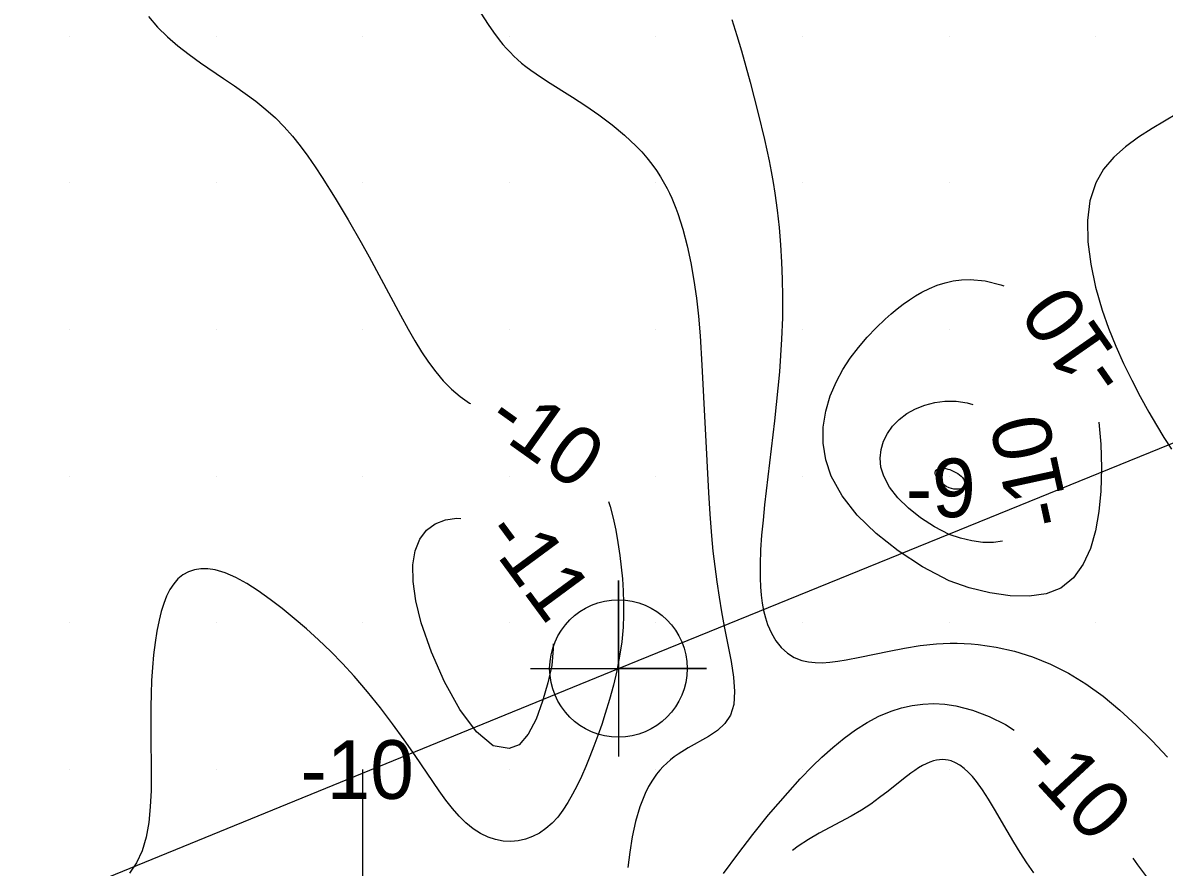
# Model space of a CAD drawing. Extents: x 2602990 to 2605851, y 618069 to 619180.
# Drawn here: x 2604328.41 to 2604367.33, y 618811.67 to 618840.46 of the extents above; entities that cross this region are included whole.
import ezdxf

# ---------------------------------------------------------------- set-up
doc = ezdxf.new("R2010")
doc.units = 0
for name, color, linetype in [('Default', 7, 'Continuous'), ('DTM Contours Major', 7, 'Continuous'), ('DTM Contours Minor', 7, 'Continuous'), ('DTM Contours Minor Text', 7, 'Continuous'), ('Exist DTM Scan Elevation Point', 7, 'Continuous'), ('Exist Structure Major Deck Tunnel Box Culvert', 7, 'Continuous'), ('Exist Structure Major Deck Tunnel Box Culvert Cogo Point CELL', 7, 'Continuous')]:
    doc.layers.add(name, color=color, linetype=linetype)

# ---------------------------------------------------------------- blocks, each defined once
blk = doc.blocks.new('POINT_DISPLAY')
at = {"layer": 'Default'}
blk.add_line((0, 0), (0, 0), dxfattribs=at)
blk = doc.blocks.new('EXIST STRUCTURE MAJOR DECK TUNNEL BOX CULVERT COGO POINT')
at = {"layer": 'Exist Structure Major Deck Tunnel Box Culvert Cogo Point CELL'}
blk.add_lwpolyline([(-0.06, 0), (0.06, 0), (0, 0), (0, 0.06), (0, -0.06)], dxfattribs=at)
blk.add_circle((0, 0), 0.04688, dxfattribs=at)

msp = doc.modelspace()

# ---------------------------------------------------------------- linework, layer by layer
at = {"layer": 'DTM Contours Major'}
msp.add_lwpolyline([(2604352.594, 618840.573), (2604352.762, 618840.029), (2604352.919, 618839.498), (2604353.07, 618838.965), (2604353.215, 618838.432), (2604353.354, 618837.901), (2604353.487, 618837.371), (2604353.699, 618836.479), (2604353.858, 618835.75), (2604353.93, 618835.385), (2604353.997, 618835.019), (2604354.058, 618834.651), (2604354.139, 618834.069), (2604354.204, 618833.482), (2604354.254, 618832.892), (2604354.289, 618832.302), (2604354.311, 618831.714), (2604354.32, 618831.131), (2604354.313, 618830.398), (2604354.286, 618829.668), (2604354.253, 618829.113), (2604354.21, 618828.556), (2604354.158, 618827.998), (2604354.04, 618826.883), (2604353.709, 618824.027), (2604353.654, 618823.506), (2604353.607, 618822.99), (2604353.573, 618822.485), (2604353.554, 618821.995), (2604353.555, 618821.523), (2604353.568, 618821.23), (2604353.591, 618820.948), (2604353.626, 618820.677), (2604353.674, 618820.418), (2604353.735, 618820.172), (2604353.81, 618819.941), (2604353.937, 618819.648), (2604354.093, 618819.386), (2604354.276, 618819.159), (2604354.485, 618818.971), (2604354.721, 618818.822), (2604354.981, 618818.718), (2604355.199, 618818.669), (2604355.43, 618818.645), (2604355.675, 618818.642), (2604355.935, 618818.659), (2604356.207, 618818.692), (2604356.493, 618818.738), (2604356.955, 618818.828), (2604357.952, 618819.04), (2604358.478, 618819.142), (2604359.017, 618819.227), (2604359.565, 618819.286), (2604359.8, 618819.301), (2604360.036, 618819.309), (2604360.273, 618819.309), (2604360.511, 618819.303), (2604360.75, 618819.289), (2604360.991, 618819.267), (2604361.605, 618819.176), (2604362.224, 618819.033), (2604362.844, 618818.838), (2604363.46, 618818.589), (2604364.067, 618818.285), (2604364.661, 618817.926), (2604365.252, 618817.5), (2604365.825, 618817.025), (2604366.381, 618816.512), (2604366.922, 618815.974), (2604367.447, 618815.421)], dxfattribs=at)
at = {"layer": 'DTM Contours Minor'}
for points in [[(2604332.696, 618840.67), (2604333.004, 618840.314), (2604333.341, 618839.982), (2604333.701, 618839.67), (2604334.08, 618839.375), (2604334.471, 618839.092), (2604335.249, 618838.562), (2604335.626, 618838.307), (2604335.996, 618838.048), (2604336.355, 618837.783), (2604336.7, 618837.506), (2604337.026, 618837.214), (2604337.325, 618836.912), (2604337.606, 618836.592), (2604337.873, 618836.258), (2604338.128, 618835.911), (2604338.376, 618835.552), (2604338.619, 618835.182), (2604339.067, 618834.475), (2604339.511, 618833.739), (2604339.949, 618832.973), (2604340.221, 618832.478), (2604341.29, 618830.486), (2604341.555, 618830.009), (2604341.78, 618829.618), (2604342.009, 618829.244), (2604342.245, 618828.889), (2604342.491, 618828.557), (2604342.75, 618828.25), (2604343.026, 618827.972), (2604343.328, 618827.719), (2604343.648, 618827.496), (2604343.681, 618827.476)], [(2604344.033, 618840.791), (2604344.28, 618840.403), (2604344.465, 618840.133), (2604344.655, 618839.877), (2604344.785, 618839.718), (2604344.903, 618839.582), (2604345.025, 618839.452), (2604345.151, 618839.326), (2604345.283, 618839.204), (2604345.421, 618839.086), (2604345.566, 618838.97), (2604345.738, 618838.842), (2604345.919, 618838.716), (2604346.308, 618838.462), (2604347.161, 618837.923), (2604347.608, 618837.629), (2604348.06, 618837.315), (2604348.505, 618836.981), (2604348.931, 618836.627), (2604349.328, 618836.254), (2604349.516, 618836.055), (2604349.693, 618835.851), (2604349.86, 618835.641), (2604350.016, 618835.425), (2604350.161, 618835.202), (2604350.297, 618834.972), (2604350.383, 618834.812), (2604350.465, 618834.648), (2604350.542, 618834.481), (2604350.685, 618834.135), (2604350.752, 618833.955), (2604350.923, 618833.421), (2604351.07, 618832.858), (2604351.194, 618832.275), (2604351.297, 618831.676), (2604351.381, 618831.069), (2604351.448, 618830.46), (2604351.505, 618829.79), (2604351.569, 618828.788), (2604351.79, 618824.44), (2604351.836, 618823.704), (2604351.895, 618822.965), (2604351.947, 618822.442), (2604352.008, 618821.918), (2604352.077, 618821.397), (2604352.154, 618820.88), (2604352.238, 618820.372), (2604352.329, 618819.874), (2604352.563, 618818.688), (2604352.647, 618818.148), (2604352.685, 618817.657), (2604352.657, 618817.22), (2604352.544, 618816.849), (2604352.356, 618816.568), (2604352.099, 618816.333), (2604351.793, 618816.127), (2604351.105, 618815.739), (2604350.76, 618815.526), (2604350.625, 618815.429), (2604350.494, 618815.326), (2604350.368, 618815.217), (2604350.247, 618815.099), (2604350.132, 618814.974), (2604350.023, 618814.841), (2604349.882, 618814.64), (2604349.752, 618814.423), (2604349.635, 618814.188), (2604349.454, 618813.729), (2604349.308, 618813.231), (2604349.194, 618812.71), (2604349.108, 618812.183), (2604349.048, 618811.664)], [(2604367.769, 618837.354), (2604366.929, 618836.858), (2604366.46, 618836.56), (2604366.016, 618836.235), (2604365.612, 618835.873), (2604365.268, 618835.465), (2604365, 618835), (2604364.804, 618834.392), (2604364.719, 618833.716), (2604364.73, 618832.987), (2604364.827, 618832.224), (2604364.995, 618831.445), (2604365.221, 618830.666), (2604365.44, 618830.044), (2604365.685, 618829.437), (2604365.949, 618828.845), (2604366.229, 618828.272), (2604366.519, 618827.719), (2604366.813, 618827.187), (2604367.07, 618826.745), (2604367.326, 618826.323), (2604367.583, 618825.923)], [(2604360, 618821.429), (2604359.095, 618821.911), (2604358.259, 618822.453), (2604357.51, 618823.043), (2604356.869, 618823.672), (2604356.353, 618824.328), (2604355.982, 618825), (2604355.794, 618825.563), (2604355.707, 618826.123), (2604355.71, 618826.676), (2604355.794, 618827.216), (2604355.946, 618827.737), (2604356.156, 618828.233), (2604356.378, 618828.643), (2604356.631, 618829.03), (2604356.907, 618829.394), (2604357.201, 618829.736), (2604357.507, 618830.055), (2604357.82, 618830.353), (2604358.024, 618830.535), (2604358.228, 618830.706), (2604358.435, 618830.868), (2604358.644, 618831.017), (2604358.856, 618831.154), (2604359.072, 618831.279), (2604359.328, 618831.405), (2604359.592, 618831.512), (2604359.862, 618831.597), (2604360.139, 618831.658), (2604360.424, 618831.694), (2604360.715, 618831.704), (2604361.232, 618831.656), (2604361.758, 618831.528), (2604361.862, 618831.487)], [(2604360, 618823.016), (2604359.496, 618823.278), (2604359.028, 618823.578), (2604358.609, 618823.908), (2604358.25, 618824.26), (2604357.966, 618824.626), (2604357.768, 618825), (2604357.676, 618825.31), (2604357.648, 618825.615), (2604357.678, 618825.911), (2604357.761, 618826.195), (2604357.894, 618826.461), (2604358.069, 618826.705), (2604358.298, 618826.936), (2604358.563, 618827.136), (2604358.858, 618827.3), (2604359.177, 618827.428), (2604359.513, 618827.515), (2604359.859, 618827.56), (2604360.24, 618827.557), (2604360.618, 618827.502), (2604360.803, 618827.447)], [(2604365.103, 618826.838), (2604365.174, 618826.089), (2604365.196, 618825.286), (2604365.169, 618824.486), (2604365.106, 618823.799), (2604364.994, 618823.143), (2604364.822, 618822.537), (2604364.576, 618821.997), (2604364.244, 618821.541), (2604363.814, 618821.186), (2604363.314, 618820.996), (2604362.727, 618820.914), (2604362.077, 618820.927), (2604361.39, 618821.025), (2604360.689, 618821.196), (2604360, 618821.429)], [(2604360, 618824.603), (2604359.899, 618824.653), (2604359.806, 618824.715), (2604359.723, 618824.784), (2604359.652, 618824.858), (2604359.595, 618824.931), (2604359.554, 618825), (2604359.532, 618825.052), (2604359.522, 618825.098), (2604359.523, 618825.139), (2604359.533, 618825.174), (2604359.553, 618825.204), (2604359.58, 618825.228), (2604359.617, 618825.248), (2604359.66, 618825.262), (2604359.71, 618825.27), (2604359.765, 618825.273), (2604359.823, 618825.27), (2604359.885, 618825.261), (2604359.955, 618825.246), (2604360.025, 618825.224), (2604360.096, 618825.198), (2604360.165, 618825.166), (2604360.232, 618825.13), (2604360.295, 618825.09), (2604360.354, 618825.046), (2604360.406, 618825), (2604360.452, 618824.951), (2604360.489, 618824.901), (2604360.518, 618824.85), (2604360.536, 618824.8), (2604360.543, 618824.757), (2604360.541, 618824.715), (2604360.528, 618824.676), (2604360.505, 618824.639), (2604360.471, 618824.606), (2604360.424, 618824.576), (2604360.369, 618824.563), (2604360.304, 618824.555), (2604360.231, 618824.554), (2604360.155, 618824.561), (2604360.077, 618824.577), (2604360, 618824.603)], [(2604348.382, 618824.135), (2604348.44, 618823.965), (2604348.547, 618823.571), (2604348.634, 618823.161), (2604348.706, 618822.736), (2604348.767, 618822.302), (2604348.816, 618821.905), (2604348.856, 618821.502), (2604348.885, 618821.095), (2604348.901, 618820.684), (2604348.901, 618820.268), (2604348.882, 618819.849), (2604348.834, 618819.357), (2604348.76, 618818.864), (2604348.664, 618818.37), (2604348.549, 618817.878), (2604348.417, 618817.391), (2604348.273, 618816.91), (2604348.151, 618816.531), (2604348.022, 618816.159), (2604347.889, 618815.796), (2604347.751, 618815.442), (2604347.609, 618815.099), (2604347.463, 618814.768), (2604347.315, 618814.454), (2604347.161, 618814.156), (2604347.001, 618813.876), (2604346.831, 618813.617), (2604346.652, 618813.381), (2604346.459, 618813.172), (2604346.25, 618812.989), (2604346.028, 618812.836), (2604345.796, 618812.714), (2604345.555, 618812.625), (2604345.308, 618812.569), (2604345.057, 618812.547), (2604344.796, 618812.562), (2604344.535, 618812.613), (2604344.275, 618812.7), (2604344.019, 618812.824), (2604343.768, 618812.984), (2604343.524, 618813.18), (2604343.29, 618813.409), (2604343.062, 618813.67), (2604342.837, 618813.958), (2604342.61, 618814.272), (2604341.787, 618815.475), (2604341.413, 618816.011), (2604341.019, 618816.558), (2604340.604, 618817.108), (2604340.169, 618817.652), (2604339.716, 618818.182), (2604339.318, 618818.613), (2604338.912, 618819.026), (2604338.498, 618819.422), (2604338.082, 618819.798), (2604337.665, 618820.153), (2604337.253, 618820.487), (2604336.841, 618820.803), (2604336.438, 618821.089), (2604336.048, 618821.339), (2604335.671, 618821.546), (2604335.311, 618821.705), (2604334.97, 618821.808), (2604334.72, 618821.846), (2604334.484, 618821.848), (2604334.263, 618821.814), (2604334.058, 618821.745), (2604333.871, 618821.64), (2604333.702, 618821.501), (2604333.557, 618821.334), (2604333.429, 618821.136), (2604333.316, 618820.91), (2604333.218, 618820.66), (2604333.133, 618820.386), (2604333.058, 618820.091), (2604332.983, 618819.72), (2604332.92, 618819.326), (2604332.869, 618818.912), (2604332.829, 618818.482), (2604332.801, 618818.039), (2604332.783, 618817.586), (2604332.775, 618817.137), (2604332.778, 618816.228), (2604332.79, 618814.87), (2604332.783, 618814.291), (2604332.757, 618813.731), (2604332.703, 618813.197), (2604332.613, 618812.695), (2604332.477, 618812.234), (2604332.287, 618811.821), (2604332.046, 618811.47)], [(2604345, 618815.714), (2604344.453, 618815.806), (2604343.882, 618816.284), (2604343.318, 618817.044), (2604342.794, 618817.985), (2604342.344, 618819.005), (2604342, 618820), (2604341.814, 618820.748), (2604341.72, 618821.408), (2604341.713, 618821.979), (2604341.79, 618822.462), (2604341.945, 618822.855), (2604342.173, 618823.16), (2604342.47, 618823.377), (2604342.822, 618823.511), (2604343.214, 618823.565), (2604343.35, 618823.559)], [(2604361.82, 618822.781), (2604361.512, 618822.74), (2604361.153, 618822.745), (2604360.773, 618822.796), (2604360.384, 618822.888), (2604360, 618823.016)], [(2604346.499, 618819.286), (2604346.493, 618819.117), (2604346.452, 618818.548), (2604346.317, 618817.961), (2604346.137, 618817.328), (2604345.913, 618816.718), (2604345.647, 618816.201), (2604345.342, 618815.843), (2604345, 618815.714)], [(2604352.302, 618811.453), (2604352.789, 618812.113), (2604353.309, 618812.787), (2604353.846, 618813.451), (2604354.495, 618814.208), (2604354.924, 618814.678), (2604355.344, 618815.112), (2604355.66, 618815.418), (2604356.035, 618815.756), (2604356.416, 618816.069), (2604356.805, 618816.353), (2604357.202, 618816.604), (2604357.608, 618816.819), (2604358.025, 618816.994), (2604358.378, 618817.106), (2604358.738, 618817.186), (2604359.104, 618817.234), (2604359.475, 618817.249), (2604359.849, 618817.23), (2604360.227, 618817.175), (2604360.796, 618817.028), (2604361.363, 618816.81), (2604361.919, 618816.531), (2604362.221, 618816.347)], [(2604362.893, 618811.48), (2604362.652, 618811.825), (2604362.424, 618812.173), (2604362.207, 618812.52), (2604361.976, 618812.908), (2604361.545, 618813.652), (2604361.339, 618813.996), (2604361.136, 618814.312), (2604360.933, 618814.594), (2604360.793, 618814.763), (2604360.651, 618814.913), (2604360.508, 618815.041), (2604360.364, 618815.148), (2604360.218, 618815.232), (2604360.072, 618815.292), (2604359.973, 618815.318), (2604359.874, 618815.334), (2604359.774, 618815.34), (2604359.673, 618815.335), (2604359.572, 618815.321), (2604359.469, 618815.297), (2604359.345, 618815.255), (2604359.218, 618815.2), (2604359.09, 618815.134), (2604358.96, 618815.057), (2604358.827, 618814.97), (2604358.691, 618814.874), (2604358.444, 618814.687), (2604357.916, 618814.264), (2604357.63, 618814.043), (2604357.329, 618813.823), (2604357.009, 618813.612), (2604356.665, 618813.411), (2604355.572, 618812.829), (2604355.208, 618812.619), (2604354.853, 618812.388), (2604354.657, 618812.236)], [(2604340, 618815), (2604340, 618810)], [(2604366.264, 618811.976), (2604366.426, 618811.751), (2604366.795, 618811.248)]]:
    msp.add_lwpolyline(points, dxfattribs=at)
at = {"layer": 'Exist Structure Major Deck Tunnel Box Culvert'}
for p, q in [((2604348.721, 618818.444), (2604386.284, 618833.728)), ((2604348.721, 618818.444), (2604386.284, 618833.728)), ((2604316.084, 618805.111), (2604348.721, 618818.444)), ((2604316.084, 618805.111), (2604348.721, 618818.444))]:
    msp.add_line(p, q, dxfattribs=at)

# ---------------------------------------------------------------- block references
at = {"layer": 'Exist DTM Scan Elevation Point', "xscale": 1.3123333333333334, "yscale": 1.3123333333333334}
for p in [(2604330, 618840), (2604335, 618840), (2604340, 618840), (2604345, 618840), (2604350, 618840), (2604355, 618840), (2604360, 618840), (2604365, 618840), (2604330, 618835), (2604335, 618835), (2604340, 618835), (2604345, 618835), (2604350, 618835), (2604355, 618835), (2604360, 618835), (2604365, 618835), (2604330, 618830), (2604335, 618830), (2604340, 618830), (2604345, 618830), (2604350, 618830), (2604355, 618830), (2604360, 618830), (2604365, 618830), (2604330, 618825), (2604335, 618825), (2604340, 618825), (2604345, 618825), (2604350, 618825), (2604355, 618825), (2604360, 618825), (2604365, 618825), (2604330, 618820), (2604335, 618820), (2604340, 618820), (2604345, 618820), (2604350, 618820), (2604355, 618820), (2604360, 618820), (2604365, 618820), (2604330, 618815), (2604335, 618815), (2604340, 618815), (2604345, 618815), (2604350, 618815), (2604355, 618815), (2604360, 618815), (2604365, 618815)]:
    msp.add_blockref('POINT_DISPLAY', p, dxfattribs=at)
at = {"layer": 'Exist Structure Major Deck Tunnel Box Culvert Cogo Point CELL', "xscale": 50, "yscale": 50}
msp.add_blockref('EXIST STRUCTURE MAJOR DECK TUNNEL BOX CULVERT COGO POINT', (2604348.721, 618818.444), dxfattribs=at)

# ---------------------------------------------------------------- texts
at = {"layer": 'DTM Contours Minor Text'}
for s, rotation, p in [('-10', 124.8747, (2604366.208, 618828.499)), ('-10', 324.5913, (2604344.126, 618826.707)), ('-10', 102.2966, (2604364.143, 618823.469)), ('-11', 306.3888, (2604344.023, 618823.008)), ('-10', 312.7701, (2604362.292, 618815.252))]:
    msp.add_text(s, height=2, rotation=rotation, dxfattribs=at).set_placement(p)
for s, p in [('-9', (2604358.528, 618823.603)), ('-10', (2604337.882, 618814))]:
    msp.add_text(s, height=2, dxfattribs=at).set_placement(p)

doc.saveas('drawing.dxf')
